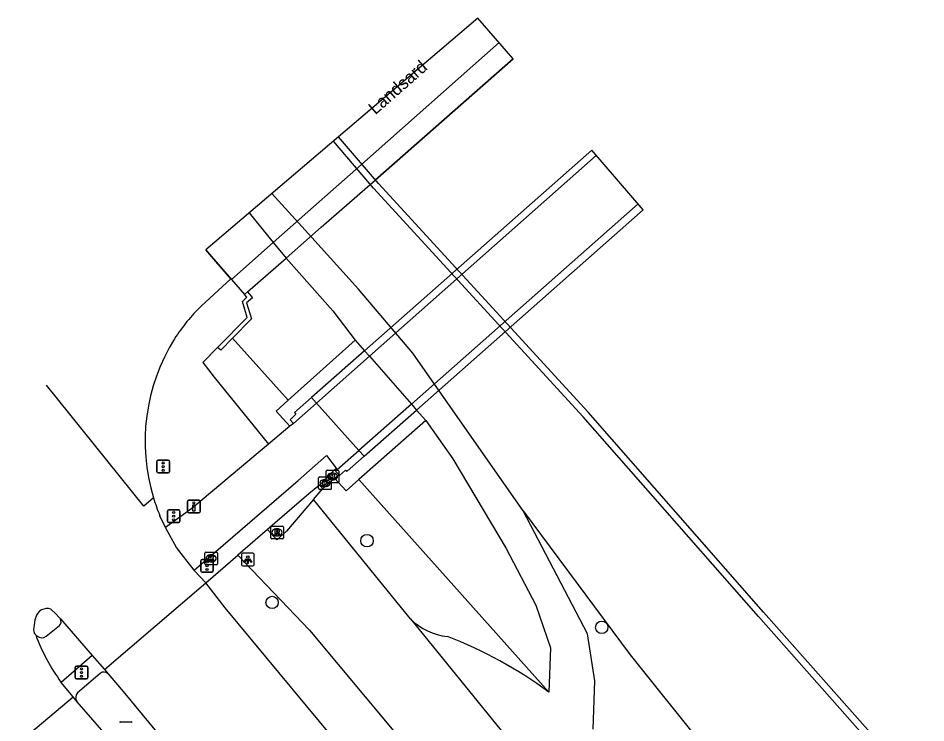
# Model space of a CAD drawing. Extents: x 155018 to 156648, y 383980 to 385733.
# Drawn here: x 155700.2 to 155771.9, y 385677 to 385732.7 of the extents above; entities that cross this region are included whole.
import ezdxf

# ---------------------------------------------------------------- set-up
doc = ezdxf.new("R2010")
doc.units = 0
for name, color, linetype in [('IMGEO_Berm_gesloten', 7, 'Continuous'), ('IMGEO_Berm_open', 7, 'Continuous'), ('IMGEO_Boom', 7, 'Continuous'), ('IMGEO_Dek', 7, 'Continuous'), ('IMGEO_Drukknoppaal', 7, 'Continuous'), ('IMGEO_Fietspad_gesloten', 7, 'Continuous'), ('IMGEO_Groenvoorziening', 7, 'Continuous'), ('IMGEO_Hek', 7, 'Continuous'), ('IMGEO_Kademuur', 7, 'Continuous'), ('IMGEO_Kolk', 7, 'Continuous'), ('IMGEO_Lichtpunt', 7, 'Continuous'), ('IMGEO_Loofbos', 7, 'Continuous'), ('IMGEO_Muur', 7, 'Continuous'), ('IMGEO_Openbare_ruimte_label', 7, 'Continuous'), ('IMGEO_Rijbaan_lokaal_gesloten', 7, 'Continuous'), ('IMGEO_Rioolput', 7, 'Continuous'), ('IMGEO_Verkeersregelinstallatiepaal', 7, 'Continuous'), ('IMGEO_Voetpad_open', 7, 'Continuous')]:
    doc.layers.add(name, color=color, linetype=linetype)

msp = doc.modelspace()

# ---------------------------------------------------------------- linework, layer by layer
at = {"layer": 'IMGEO_Berm_gesloten'}
for points in [[(155723.737, 385702.292), (155723.345, 385702.729), (155722.006, 385701.545), (155722.106, 385701.422), (155721.659, 385700.973), (155721.908, 385700.673)], [(155725.494, 385696.651), (155725.559, 385696.579), (155726.029, 385696.993), (155726.154, 385696.904), (155727.505, 385698.097), (155727.09, 385698.559)], [(155725.494, 385696.651), (155725.246, 385696.93), (155725.382, 385697.05)]]:
    msp.add_lwpolyline(points, dxfattribs=at)
at = {"layer": 'IMGEO_Berm_open'}
for points in [[(155724.225, 385695.54), (155725.163, 385696.361)], [(155725.163, 385696.361), (155725.494, 385696.651)], [(155723.494, 385694.684), (155724.225, 385695.54)], [(155723.962, 385695.822), (155724.225, 385695.54)], [(155723.494, 385694.684), (155721.354, 385692.177), (155720.611, 385691.495), (155719.877, 385692.312)]]:
    msp.add_lwpolyline(points, dxfattribs=at)
at = {"layer": 'IMGEO_Boom'}
for centre in [(155727.726, 385691.422), (155720.228, 385686.544), (155746.269, 385684.575)]:
    msp.add_circle(centre, 0.489, dxfattribs=at)
at = {"layer": 'IMGEO_Dek'}
for points in [[(155739.271, 385729.495), (155736.494, 385732.721), (155714.981, 385714.407), (155715.431, 385713.891), (155717.023, 385712.066), (155718.058, 385710.88), (155718.289, 385711.082), (155721.334, 385713.75), (155724.117, 385716.193), (155728.364, 385719.923), (155739.271, 385729.495)], [(155749.541, 385717.566), (155745.476, 385722.287), (155727.537, 385706.433), (155723.345, 385702.729), (155723.737, 385702.292), (155727.09, 385698.559), (155727.505, 385698.097), (155731.64, 385701.751)]]:
    msp.add_lwpolyline(points, close=True, dxfattribs=at)
at = {"layer": 'IMGEO_Drukknoppaal'}
for p, q in [((155713.546, 385693.725), (155713.546, 385694.525)), ((155713.546, 385694.525), (155713.546, 385693.725)), ((155713.646, 385694.625), (155714.436, 385694.625)), ((155714.436, 385694.625), (155713.646, 385694.625)), ((155714.536, 385694.525), (155714.536, 385693.725)), ((155714.536, 385693.725), (155714.536, 385694.525)), ((155714.436, 385693.625), (155713.646, 385693.625)), ((155713.646, 385693.625), (155714.436, 385693.625))]:
    msp.add_line(p, q, dxfattribs=at)
msp.add_lwpolyline([(155714.116, 385694.25), (155714.116, 385693.75), (155713.966, 385693.75), (155713.966, 385694.25), (155714.116, 385694.25)], dxfattribs=at)
msp.add_circle((155714.041, 385694.415), 0.085, dxfattribs=at)
for centre, start, end in [((155713.646, 385694.525), 90, 180), ((155713.646, 385694.525), 90, 180), ((155714.436, 385694.525), 0, 90), ((155714.436, 385694.525), 360, 90), ((155713.646, 385693.725), 180, 270), ((155713.646, 385693.725), 180, 270), ((155714.436, 385693.725), 270, 0), ((155714.436, 385693.725), 270, 0)]:
    msp.add_arc(centre, 0.1, start, end, dxfattribs=at)
at = {"layer": 'IMGEO_Fietspad_gesloten'}
for points in [[(155723.737, 385702.292), (155727.92, 385705.995), (155745.842, 385721.862)], [(155749.138, 385718.034), (155731.232, 385702.217), (155727.09, 385698.559)], [(155723.737, 385702.292), (155721.908, 385700.673)], [(155727.09, 385698.559), (155723.737, 385702.292)], [(155721.638, 385700.473), (155719.948, 385699.056)], [(155721.908, 385700.673), (155721.638, 385700.473)], [(155719.948, 385699.056), (155713.894, 385693.979), (155711.795, 385692.474)], [(155725.382, 385697.05), (155727.09, 385698.559)], [(155714.083, 385689.081), (155722.277, 385696.184), (155724.536, 385698.142), (155725.302, 385697.154)], [(155725.382, 385697.05), (155725.302, 385697.154)], [(155702.381, 385683.875), (155703.436, 385684.72)], [(155706.001, 385682.355), (155703.576, 385680.222)]]:
    msp.add_lwpolyline(points, dxfattribs=at)
for centre, radius, start, end in [((155703.111, 385685.025), 0.446, 316.76441, 28.76863), ((155701.945, 385684.306), 0.51, 221.07164, 233.90747), ((155702.024, 385684.324), 0.573, 228.57922, 308.46323)]:
    msp.add_arc(centre, radius, start, end, dxfattribs=at)
at = {"layer": 'IMGEO_Groenvoorziening'}
for points in [[(155718.416, 385717.331), (155720.323, 385714.99), (155721.334, 385713.75), (155725.035, 385709.583), (155726.798, 385707.275)], [(155716.976, 385712.12), (155717.023, 385712.066), (155718.058, 385710.88)], [(155717.112, 385707.438), (155721.503, 385702.52)], [(155721.503, 385702.52), (155726.798, 385707.275)], [(155726.798, 385707.275), (155727.537, 385706.433), (155727.92, 385705.995), (155731.232, 385702.217), (155731.64, 385701.751), (155732.362, 385700.928)], [(155715.912, 385706.679), (155714.756, 385705.501), (155715.653, 385704.351), (155719.948, 385699.056)], [(155721.638, 385700.473), (155720.541, 385701.656), (155721.503, 385702.52)], [(155732.362, 385700.928), (155727.091, 385696.261)], [(155732.362, 385700.928), (155734.494, 385697.903), (155738.724, 385690.803), (155741.07, 385686.335), (155742.228, 385682.954), (155742.089, 385679.463)], [(155717.52, 385690.272), (155723.184, 385684.357), (155751.969, 385649.858), (155777.489, 385619.549), (155778.411, 385618.199)], [(155731.153, 385685.242), (155739, 385675.581)]]:
    msp.add_lwpolyline(points, dxfattribs=at)
at = {"layer": 'IMGEO_Hek'}
for points in [[(155739.271, 385729.495), (155728.364, 385719.923)], [(155739.271, 385729.495), (155739.271, 385729.495)], [(155724.117, 385716.193), (155728.364, 385719.923)], [(155721.334, 385713.75), (155724.117, 385716.193)], [(155718.289, 385711.082), (155721.334, 385713.75)], [(155718.289, 385711.082), (155718.058, 385710.88)]]:
    msp.add_lwpolyline(points, dxfattribs=at)
at = {"layer": 'IMGEO_Kademuur'}
for points in [[(155778.366, 385663.111), (155779.703, 385661.596), (155780.115, 385661.96), (155775.31, 385667.406), (155759.06, 385685.786), (155745.203, 385701.57), (155728.647, 385719.656), (155725.486, 385723.35)], [(155777.422, 385664.181), (155774.898, 385667.042), (155758.648, 385685.423), (155744.793, 385701.203), (155728.235, 385719.291), (155725.067, 385722.993)]]:
    msp.add_lwpolyline(points, dxfattribs=at)
at = {"layer": 'IMGEO_Kolk'}
for p, q in [((155724.502, 385696.068), (155724.502, 385696.92)), ((155724.577, 385696.994), (155725.429, 385696.994)), ((155725.503, 385696.92), (155725.503, 385696.068)), ((155723.907, 385695.548), (155723.907, 385696.4)), ((155723.982, 385696.474), (155724.834, 385696.474)), ((155724.395, 385696.254), (155724.42, 385696.254)), ((155724.908, 385696.4), (155724.908, 385695.548)), ((155725.013, 385696.214), (155724.988, 385696.214)), ((155724.99, 385696.774), (155725.015, 385696.774)), ((155724.834, 385695.474), (155723.982, 385695.474)), ((155724.418, 385695.694), (155724.393, 385695.694)), ((155725.429, 385695.994), (155724.577, 385695.994)), ((155714.918, 385689.597), (155714.918, 385690.449)), ((155714.993, 385690.523), (155715.845, 385690.523)), ((155715.919, 385690.449), (155715.919, 385689.597)), ((155715.429, 385689.743), (155715.404, 385689.743)), ((155715.406, 385690.303), (155715.431, 385690.303)), ((155715.845, 385689.523), (155714.993, 385689.523))]:
    msp.add_line(p, q, dxfattribs=at)
for points in [[(155724.502, 385696.068), (155724.502, 385696.92)], [(155724.577, 385696.994), (155725.429, 385696.994)], [(155725.503, 385696.92), (155725.503, 385696.068)], [(155723.907, 385695.548), (155723.907, 385696.4)], [(155723.982, 385696.474), (155724.834, 385696.474)], [(155724.228, 385696.174), (155724.351, 385696.174), (155724.351, 385696.023), (155724.481, 385696.174), (155724.645, 385696.174), (155724.499, 385696.023), (155724.652, 385695.774), (155724.5, 385695.774), (155724.415, 385695.938), (155724.351, 385695.871), (155724.351, 385695.774), (155724.228, 385695.774), (155724.228, 385696.174)], [(155724.823, 385696.694), (155724.946, 385696.694), (155724.946, 385696.543), (155725.076, 385696.694), (155725.24, 385696.694), (155725.094, 385696.543), (155725.247, 385696.294), (155725.095, 385696.294), (155725.01, 385696.458), (155724.946, 385696.391), (155724.946, 385696.294), (155724.823, 385696.294), (155724.823, 385696.694)], [(155724.908, 385696.4), (155724.908, 385695.548)], [(155724.834, 385695.474), (155723.982, 385695.474)], [(155725.429, 385695.994), (155724.577, 385695.994)], [(155714.918, 385689.597), (155714.918, 385690.449)], [(155714.993, 385690.523), (155715.845, 385690.523)], [(155715.919, 385690.449), (155715.919, 385689.597)], [(155715.239, 385690.223), (155715.362, 385690.223), (155715.362, 385690.072), (155715.492, 385690.223), (155715.656, 385690.223), (155715.51, 385690.072), (155715.663, 385689.823), (155715.511, 385689.823), (155715.426, 385689.987), (155715.362, 385689.92), (155715.362, 385689.823), (155715.239, 385689.823), (155715.239, 385690.223)], [(155715.845, 385689.523), (155714.993, 385689.523)]]:
    msp.add_lwpolyline(points, dxfattribs=at)
for centre, start, end in [((155724.579, 385696.918), 91.55205, 178.44795), ((155724.579, 385696.918), 91.55205, 178.44795), ((155725.427, 385696.918), 1.55205, 88.44795), ((155725.427, 385696.918), 1.55205, 88.44795), ((155723.984, 385696.398), 91.55205, 178.44795), ((155723.984, 385696.398), 91.55205, 178.44795), ((155724.579, 385696.07), 181.55205, 268.44795), ((155724.579, 385696.07), 181.55205, 268.44795), ((155724.832, 385696.398), 1.55205, 88.44795), ((155724.832, 385696.398), 1.55205, 88.44795), ((155725.427, 385696.07), 271.55205, 358.44795), ((155725.427, 385696.07), 271.55205, 358.44795), ((155723.984, 385695.55), 181.55205, 268.44795), ((155723.984, 385695.55), 181.55205, 268.44795), ((155724.832, 385695.55), 271.55205, 358.44795), ((155724.832, 385695.55), 271.55205, 358.44795), ((155714.995, 385690.447), 91.55205, 178.44795), ((155714.995, 385690.447), 91.55205, 178.44795), ((155715.843, 385690.447), 1.55205, 88.44795), ((155715.843, 385690.447), 1.55205, 88.44795), ((155714.995, 385689.599), 181.55205, 268.44795), ((155714.995, 385689.599), 181.55205, 268.44795), ((155715.843, 385689.599), 271.55205, 358.44795), ((155715.843, 385689.599), 271.55205, 358.44795)]:
    msp.add_arc(centre, 0.0765, start, end, dxfattribs=at)
for centre, major_axis, ratio, start_param, end_param in [((155724.394, 385695.974), (-0.387, 0.002), 0.722429, 4.712389, 7.853982), ((155724.419, 385695.974), (-0.39, 0.002), 0.717154, 1.570796, 4.712389), ((155724.989, 385696.494), (-0.387, 0.002), 0.722429, 4.712389, 7.853982), ((155725.014, 385696.494), (-0.39, 0.002), 0.717154, 1.570796, 4.712389), ((155715.405, 385690.023), (-0.387, 0.002), 0.722429, 4.712389, 7.853982), ((155715.43, 385690.023), (-0.39, 0.002), 0.717154, 1.570796, 4.712389)]:
    msp.add_ellipse(centre, major_axis=major_axis, ratio=ratio, start_param=start_param, end_param=end_param, dxfattribs=at)
at = {"layer": 'IMGEO_Lichtpunt'}
for p, q in [((155717.817, 385690.334), (155717.817, 385689.527)), ((155717.817, 385690.334), (155717.817, 385689.527)), ((155718.719, 385690.429), (155717.911, 385690.429)), ((155718.719, 385690.429), (155717.911, 385690.429)), ((155718.813, 385689.527), (155718.813, 385690.334)), ((155718.813, 385689.527), (155718.813, 385690.334)), ((155717.911, 385689.433), (155718.719, 385689.433)), ((155717.911, 385689.433), (155718.719, 385689.433))]:
    msp.add_line(p, q, dxfattribs=at)
for points in [[(155718.191, 385689.998), (155718.23, 385689.97), (155718.042, 385689.708), (155718.004, 385689.735), (155718.191, 385689.998)], [(155718.293, 385689.95), (155718.34, 385689.95), (155718.34, 385689.628), (155718.293, 385689.628), (155718.293, 385689.95)], [(155718.403, 385689.97), (155718.441, 385689.997), (155718.628, 385689.735), (155718.589, 385689.707), (155718.403, 385689.97)]]:
    msp.add_lwpolyline(points, dxfattribs=at)
msp.add_circle((155718.316, 385690.132), 0.0994, dxfattribs=at)
for centre, start, end in [((155717.911, 385690.334), 90, 180), ((155717.911, 385690.334), 90, 180), ((155718.719, 385690.334), 0, 90), ((155718.719, 385690.334), 0, 90), ((155717.911, 385689.527), 180, 270), ((155717.911, 385689.527), 180, 270), ((155718.719, 385689.527), 270, 0), ((155718.719, 385689.527), 270, 360)]:
    msp.add_arc(centre, 0.0946, start, end, dxfattribs=at)
at = {"layer": 'IMGEO_Loofbos'}
for points in [[(155740.05, 385693.77), (155731.347, 385706.246), (155727.054, 385711.302), (155723.373, 385715.382), (155720.218, 385718.866)], [(155725.163, 385696.361), (155726.073, 385695.36), (155727.091, 385696.261)], [(155727.091, 385696.261), (155742.089, 385679.463)], [(155731.153, 385685.242), (155730.446, 385686.113), (155723.494, 385694.684)], [(155745.593, 385676.518), (155745.731, 385680.338), (155745.155, 385684.063), (155740.05, 385693.77)], [(155740.05, 385693.77), (155748.523, 385682.4), (155766.711, 385659.664), (155775.182, 385649.306), (155879.184, 385529.668), (155904.78, 385500), (155947.342, 385451.497), (155963.878, 385431.953), (155982.457, 385410.308), (155994.096, 385396.892), (156007.291, 385381.87), (156018.348, 385369.016), (156021.108, 385367.171), (156026.212, 385364.331), (156032.547, 385362.066), (156035.538, 385360.301), (156039.285, 385357.432), (156042.098, 385353.962), (156042.4, 385353.589)]]:
    msp.add_lwpolyline(points, dxfattribs=at)
for centre, radius, start, end in [((155734.652, 385688.809), 4.996, 225.5523, 263.3597), ((155721.623, 385651.557), 34.606, 53.74354, 68.91241)]:
    msp.add_arc(centre, radius, start, end, dxfattribs=at)
at = {"layer": 'IMGEO_Muur'}
for points in [[(155715.912, 385706.679), (155718.25, 385709.06), (155717.879, 385710.332), (155718.24, 385710.671), (155718.058, 385710.88)], [(155718.058, 385710.88), (155718.289, 385711.082), (155718.69, 385710.62), (155718.218, 385710.212), (155718.599, 385708.962), (155717.112, 385707.438)], [(155717.112, 385707.438), (155716.17, 385706.472), (155715.912, 385706.679)]]:
    msp.add_lwpolyline(points, dxfattribs=at)
at = {"layer": 'IMGEO_Rijbaan_lokaal_gesloten'}
for points in [[(155717.023, 385712.066), (155720.323, 385714.99), (155723.055, 385717.411), (155727.28, 385721.155), (155738.156, 385730.791)], [(155716.976, 385712.12), (155715.431, 385713.891), (155714.981, 385714.407)], [(155714.641, 385709.974), (155716.976, 385712.12)], [(155710.857, 385694.81), (155710.084, 385694.162), (155702.416, 385703.711)], [(155711.795, 385692.474), (155711.37, 385693.384)], [(155714.083, 385689.081), (155712.679, 385690.876), (155711.852, 385692.353), (155711.795, 385692.474)], [(155714.986, 385688.079), (155714.085, 385689.054), (155714.083, 385689.081)], [(155706.993, 385681.238), (155714.986, 385688.079)], [(155748.511, 385647.549), (155716.531, 385686.127), (155714.986, 385688.079)], [(155702.747, 385686.006), (155703.15, 385685.651), (155703.406, 385685.36)], [(155703.502, 385685.24), (155706.001, 385682.355)], [(155706.001, 385682.355), (155706.993, 385681.238)], [(155706.993, 385681.238), (155707.284, 385680.911)], [(155707.284, 385680.911), (155708.589, 385679.357), (155738.127, 385643.575)], [(155704.503, 385679.083), (155703.576, 385680.222)], [(155700.167, 385675.414), (155704.503, 385679.083)], [(155704.816, 385678.698), (155704.503, 385679.083)], [(155734.248, 385643.784), (155717.453, 385663.817), (155708.554, 385674.422), (155704.816, 385678.698)]]:
    msp.add_lwpolyline(points, dxfattribs=at)
for centre, radius, start, end in [((155725.174, 385699.174), 15.086, 134.28452, 147.05739), ((155725.507, 385699.272), 15.314, 148.03964, 196.93893), ((155725.446, 385699.253), 15.25, 196.93804, 202.6341), ((155702.441, 385685.148), 0.911, 70.38384, 166.08552), ((155704.016, 385684.509), 2.605, 160.76194, 178.93976), ((155703.097, 385685.014), 0.464, 29.13252, 48.18709), ((155702.026, 385684.401), 0.634, 165.76211, 222.77003), ((155715.005, 385688.781), 14.279, 199.68589, 216.8281)]:
    msp.add_arc(centre, radius, start, end, dxfattribs=at)
at = {"layer": 'IMGEO_Rioolput'}
for p, q in [((155720.12, 385691.652), (155720.12, 385692.504)), ((155720.195, 385692.578), (155721.047, 385692.578)), ((155721.121, 385692.504), (155721.121, 385691.652)), ((155720.631, 385691.798), (155720.606, 385691.798)), ((155720.608, 385692.358), (155720.633, 385692.358)), ((155721.047, 385691.578), (155720.195, 385691.578)), ((155708.244, 385677.099), (155709.096, 385677.099))]:
    msp.add_line(p, q, dxfattribs=at)
for points in [[(155720.12, 385691.652), (155720.12, 385692.504)], [(155720.195, 385692.578), (155721.047, 385692.578)], [(155721.121, 385692.504), (155721.121, 385691.652)], [(155720.709, 385692.276), (155720.457, 385692.278), (155720.457, 385691.878)], [(155720.457, 385691.878), (155720.581, 385691.878), (155720.581, 385692.04), (155720.592, 385692.04)], [(155720.635, 385692.197), (155720.581, 385692.197), (155720.581, 385692.116)], [(155720.581, 385692.116), (155720.633, 385692.116)], [(155720.639, 385692.011), (155720.71, 385691.878), (155720.85, 385691.878), (155720.785, 385692.004)], [(155721.047, 385691.578), (155720.195, 385691.578)], [(155708.244, 385677.099), (155709.096, 385677.099)]]:
    msp.add_lwpolyline(points, dxfattribs=at)
for centre, radius, start, end in [((155720.197, 385692.502), 0.0765, 91.55205, 178.44795), ((155720.197, 385692.502), 0.0765, 91.55205, 178.44795), ((155721.045, 385692.502), 0.0765, 1.55205, 88.44795), ((155721.045, 385692.502), 0.0765, 1.55205, 88.44795), ((155720.591, 385691.987), 0.0533, 26.02933, 88.69889), ((155720.617, 385692.305), 0.19, 274.7715, 282.96867), ((155720.641, 385692.101), 0.0964, 77.00612, 93.18647), ((155720.655, 385692.158), 0.0378, 276.66336, 79.67722), ((155720.708, 385692.166), 0.109, 350.36119, 89.41601), ((155720.706, 385692.166), 0.112, 277.58423, 350.98172), ((155720.69, 385691.951), 0.108, 29.51342, 73.79051), ((155720.197, 385691.654), 0.0765, 181.55205, 268.44795), ((155720.197, 385691.654), 0.0765, 181.55205, 268.44795), ((155721.045, 385691.654), 0.0765, 271.55205, 358.44795), ((155721.045, 385691.654), 0.0765, 271.55205, 358.44795), ((155708.246, 385677.023), 0.0765, 91.55205, 178.44795), ((155708.246, 385677.023), 0.0765, 91.55205, 178.44795), ((155709.094, 385677.023), 0.0765, 1.55205, 88.44795), ((155709.094, 385677.023), 0.0765, 1.55205, 88.44795)]:
    msp.add_arc(centre, radius, start, end, dxfattribs=at)
for centre, major_axis, ratio, start_param, end_param in [((155720.607, 385692.078), (-0.387, 0.002), 0.722429, 4.712389, 7.853982), ((155720.632, 385692.078), (-0.39, 0.002), 0.717154, 1.570796, 4.712389)]:
    msp.add_ellipse(centre, major_axis=major_axis, ratio=ratio, start_param=start_param, end_param=end_param, dxfattribs=at)
at = {"layer": 'IMGEO_Verkeersregelinstallatiepaal'}
for p, q in [((155711.128, 385696.877), (155711.128, 385697.677)), ((155711.128, 385697.677), (155711.128, 385696.877)), ((155711.228, 385697.777), (155712.018, 385697.777)), ((155712.018, 385697.777), (155711.228, 385697.777)), ((155712.118, 385697.677), (155712.118, 385696.877)), ((155712.118, 385696.877), (155712.118, 385697.677)), ((155712.018, 385696.777), (155711.228, 385696.777)), ((155711.228, 385696.777), (155712.018, 385696.777)), ((155711.962, 385692.965), (155711.962, 385693.765)), ((155711.962, 385693.765), (155711.962, 385692.965)), ((155712.062, 385693.865), (155712.852, 385693.865)), ((155712.852, 385693.865), (155712.062, 385693.865)), ((155712.952, 385693.765), (155712.952, 385692.965)), ((155712.952, 385692.965), (155712.952, 385693.765)), ((155712.852, 385692.865), (155712.062, 385692.865)), ((155712.062, 385692.865), (155712.852, 385692.865)), ((155714.596, 385689.033), (155714.596, 385689.833)), ((155714.596, 385689.833), (155714.596, 385689.033)), ((155714.696, 385689.933), (155715.486, 385689.933)), ((155715.486, 385689.933), (155714.696, 385689.933)), ((155715.586, 385689.833), (155715.586, 385689.033)), ((155715.586, 385689.033), (155715.586, 385689.833)), ((155715.486, 385688.933), (155714.696, 385688.933)), ((155714.696, 385688.933), (155715.486, 385688.933)), ((155704.673, 385680.598), (155704.673, 385681.398)), ((155704.673, 385681.398), (155704.673, 385680.598)), ((155704.773, 385681.498), (155705.563, 385681.498)), ((155705.563, 385681.498), (155704.773, 385681.498)), ((155705.663, 385681.398), (155705.663, 385680.598)), ((155705.663, 385680.598), (155705.663, 385681.398)), ((155705.563, 385680.498), (155704.773, 385680.498)), ((155704.773, 385680.498), (155705.563, 385680.498))]:
    msp.add_line(p, q, dxfattribs=at)
for centre in [(155711.623, 385697.567), (155711.623, 385697.277), (155711.623, 385696.987), (155712.457, 385693.655), (155712.457, 385693.365), (155712.457, 385693.075), (155715.091, 385689.723), (155715.091, 385689.433), (155715.091, 385689.143), (155705.168, 385681.288), (155705.168, 385680.998), (155705.168, 385680.708)]:
    msp.add_circle(centre, 0.085, dxfattribs=at)
for centre, start, end in [((155711.228, 385697.677), 90, 180), ((155711.228, 385697.677), 90, 180), ((155712.018, 385697.677), 0, 90), ((155712.018, 385697.677), 360, 90), ((155711.228, 385696.877), 180, 270), ((155711.228, 385696.877), 180, 270), ((155712.018, 385696.877), 270, 0), ((155712.018, 385696.877), 270, 0), ((155712.062, 385693.765), 90, 180), ((155712.062, 385693.765), 90, 180), ((155712.852, 385693.765), 0, 90), ((155712.852, 385693.765), 360, 90), ((155712.062, 385692.965), 180, 270), ((155712.062, 385692.965), 180, 270), ((155712.852, 385692.965), 270, 0), ((155712.852, 385692.965), 270, 0), ((155714.696, 385689.833), 90, 180), ((155714.696, 385689.833), 90, 180), ((155715.486, 385689.833), 0, 90), ((155715.486, 385689.833), 360, 90), ((155714.696, 385689.033), 180, 270), ((155714.696, 385689.033), 180, 270), ((155715.486, 385689.033), 270, 0), ((155715.486, 385689.033), 270, 0), ((155704.773, 385681.398), 90, 180), ((155704.773, 385681.398), 90, 180), ((155705.563, 385681.398), 0, 90), ((155705.563, 385681.398), 360, 90), ((155704.773, 385680.598), 180, 270), ((155704.773, 385680.598), 180, 270), ((155705.563, 385680.598), 270, 0), ((155705.563, 385680.598), 270, 0)]:
    msp.add_arc(centre, 0.1, start, end, dxfattribs=at)
at = {"layer": 'IMGEO_Voetpad_open'}
for points in [[(155725.302, 385697.154), (155725.175, 385697.041), (155723.962, 385695.822)], [(155723.962, 385695.822), (155723.142, 385695.118), (155719.877, 385692.312)], [(155719.877, 385692.312), (155717.52, 385690.272)], [(155714.986, 385688.079), (155717.52, 385690.272)], [(155706.635, 385680.932), (155704.861, 385679.386)]]:
    msp.add_lwpolyline(points, dxfattribs=at)
for centre, radius, start, end in [((155706.947, 385680.546), 0.497, 47.30962, 128.98378), ((155705.251, 385679.015), 0.538, 136.40535, 216.11022)]:
    msp.add_arc(centre, radius, start, end, dxfattribs=at)

# ---------------------------------------------------------------- texts
at = {"layer": 'IMGEO_Openbare_ruimte_label'}
msp.add_text('Landsard', height=1, rotation=41.22905, dxfattribs=at).set_placement((155728.381, 385725.042))

doc.saveas('drawing.dxf')
